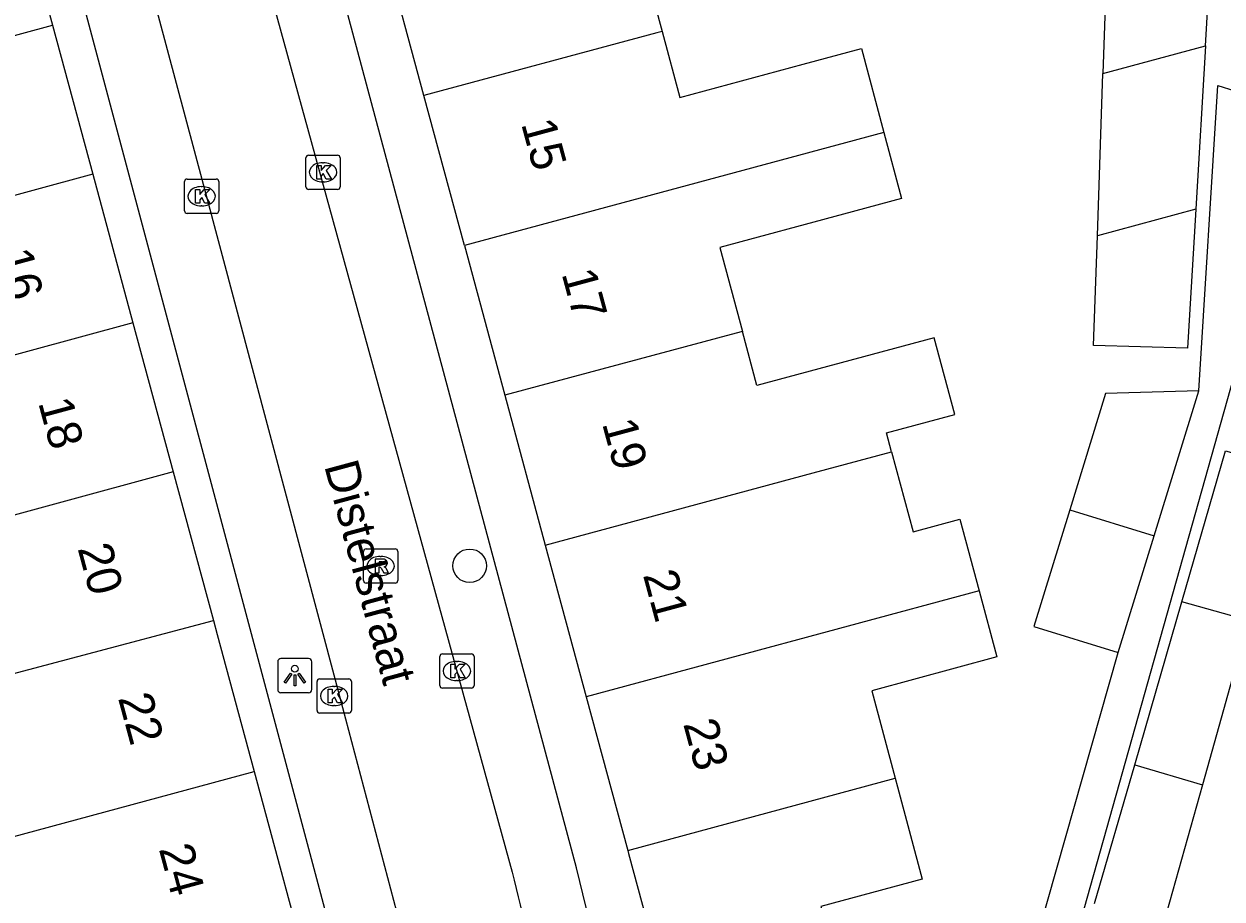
# Model space of a CAD drawing. Extents: x 162542 to 163144, y 380786 to 381511.
# Drawn here: x 163031.56 to 163066.51, y 381047.33 to 381072.86 of the extents above; entities that cross this region are included whole.
import ezdxf

# ---------------------------------------------------------------- set-up
doc = ezdxf.new("R2010")
doc.units = 0
for name, color, linetype in [('IMGEO_Boom', 7, 'Continuous'), ('IMGEO_Kolk', 7, 'Continuous'), ('IMGEO_Lichtpunt', 7, 'Continuous'), ('IMGEO_Openbare_ruimte_label', 7, 'Continuous'), ('IMGEO_Pand', 7, 'Continuous'), ('IMGEO_Pand_nummerreeks', 7, 'Continuous'), ('IMGEO_Rijbaan_lokaal_open', 7, 'Continuous'), ('IMGEO_Rioolput', 7, 'Continuous'), ('IMGEO_Voetpad_open', 7, 'Continuous')]:
    doc.layers.add(name, color=color, linetype=linetype)

msp = doc.modelspace()

# ---------------------------------------------------------------- linework, layer by layer
at = {"layer": 'IMGEO_Boom'}
msp.add_circle((163044.563, 381057.052), 0.489, dxfattribs=at)
at = {"layer": 'IMGEO_Kolk'}
for p, q in [((163039.785, 381068.106), (163039.785, 381068.958)), ((163039.86, 381069.032), (163040.712, 381069.032)), ((163040.273, 381068.812), (163040.298, 381068.812)), ((163040.786, 381068.958), (163040.786, 381068.106)), ((163036.242, 381067.407), (163036.242, 381068.259)), ((163036.317, 381068.333), (163037.169, 381068.333)), ((163036.73, 381068.113), (163036.755, 381068.113)), ((163037.243, 381068.259), (163037.243, 381067.407)), ((163040.712, 381068.032), (163039.86, 381068.032)), ((163040.296, 381068.252), (163040.271, 381068.252)), ((163037.169, 381067.333), (163036.317, 381067.333)), ((163036.753, 381067.553), (163036.728, 381067.553)), ((163043.691, 381053.557), (163043.691, 381054.409)), ((163043.766, 381054.483), (163044.618, 381054.483)), ((163044.692, 381054.409), (163044.692, 381053.557)), ((163044.179, 381054.263), (163044.204, 381054.263)), ((163040.186, 381053.753), (163041.038, 381053.753)), ((163044.202, 381053.703), (163044.177, 381053.703)), ((163040.111, 381052.827), (163040.111, 381053.679)), ((163040.599, 381053.533), (163040.624, 381053.533)), ((163041.112, 381053.679), (163041.112, 381052.827)), ((163044.618, 381053.483), (163043.766, 381053.483)), ((163041.038, 381052.753), (163040.186, 381052.753)), ((163040.622, 381052.973), (163040.597, 381052.973))]:
    msp.add_line(p, q, dxfattribs=at)
for points in [[(163039.785, 381068.106), (163039.785, 381068.958)], [(163039.86, 381069.032), (163040.712, 381069.032)], [(163040.106, 381068.732), (163040.229, 381068.732), (163040.229, 381068.581), (163040.359, 381068.732), (163040.523, 381068.732), (163040.377, 381068.581), (163040.53, 381068.332), (163040.378, 381068.332), (163040.293, 381068.496), (163040.229, 381068.429), (163040.229, 381068.332), (163040.106, 381068.332), (163040.106, 381068.732)], [(163040.786, 381068.958), (163040.786, 381068.106)], [(163036.242, 381067.407), (163036.242, 381068.259)], [(163036.317, 381068.333), (163037.169, 381068.333)], [(163036.563, 381068.033), (163036.686, 381068.033), (163036.686, 381067.882), (163036.816, 381068.033), (163036.98, 381068.033), (163036.834, 381067.882), (163036.987, 381067.633), (163036.835, 381067.633), (163036.75, 381067.797), (163036.686, 381067.73), (163036.686, 381067.633), (163036.563, 381067.633), (163036.563, 381068.033)], [(163037.243, 381068.259), (163037.243, 381067.407)], [(163040.712, 381068.032), (163039.86, 381068.032)], [(163037.169, 381067.333), (163036.317, 381067.333)], [(163043.691, 381053.557), (163043.691, 381054.409)], [(163043.766, 381054.483), (163044.618, 381054.483)], [(163044.692, 381054.409), (163044.692, 381053.557)], [(163044.012, 381054.183), (163044.135, 381054.183), (163044.135, 381054.032), (163044.265, 381054.183), (163044.429, 381054.183), (163044.283, 381054.032), (163044.436, 381053.783), (163044.284, 381053.783), (163044.199, 381053.947), (163044.135, 381053.88), (163044.135, 381053.783), (163044.012, 381053.783), (163044.012, 381054.183)], [(163040.186, 381053.753), (163041.038, 381053.753)], [(163040.111, 381052.827), (163040.111, 381053.679)], [(163040.432, 381053.453), (163040.555, 381053.453), (163040.555, 381053.302), (163040.685, 381053.453), (163040.849, 381053.453), (163040.703, 381053.302), (163040.856, 381053.053), (163040.704, 381053.053), (163040.619, 381053.217), (163040.555, 381053.15), (163040.555, 381053.053), (163040.432, 381053.053), (163040.432, 381053.453)], [(163041.112, 381053.679), (163041.112, 381052.827)], [(163044.618, 381053.483), (163043.766, 381053.483)], [(163041.038, 381052.753), (163040.186, 381052.753)]]:
    msp.add_lwpolyline(points, dxfattribs=at)
for centre, start, end in [((163039.862, 381068.956), 91.552, 178.448), ((163039.862, 381068.956), 91.552, 178.448), ((163040.71, 381068.956), 1.552, 88.448), ((163040.71, 381068.956), 1.552, 88.448), ((163036.319, 381068.257), 91.552, 178.448), ((163036.319, 381068.257), 91.552, 178.448), ((163037.167, 381068.257), 1.552, 88.448), ((163037.167, 381068.257), 1.552, 88.448), ((163039.862, 381068.108), 181.552, 268.448), ((163039.862, 381068.108), 181.552, 268.448), ((163040.71, 381068.108), 271.552, 358.448), ((163040.71, 381068.108), 271.552, 358.448), ((163036.319, 381067.409), 181.552, 268.448), ((163036.319, 381067.409), 181.552, 268.448), ((163037.167, 381067.409), 271.552, 358.448), ((163037.167, 381067.409), 271.552, 358.448), ((163043.768, 381054.407), 91.552, 178.448), ((163043.768, 381054.407), 91.552, 178.448), ((163044.616, 381054.407), 1.552, 88.448), ((163044.616, 381054.407), 1.552, 88.448), ((163040.188, 381053.677), 91.552, 178.448), ((163040.188, 381053.677), 91.552, 178.448), ((163041.036, 381053.677), 1.552, 88.448), ((163041.036, 381053.677), 1.552, 88.448), ((163043.768, 381053.559), 181.552, 268.448), ((163043.768, 381053.559), 181.552, 268.448), ((163044.616, 381053.559), 271.552, 358.448), ((163044.616, 381053.559), 271.552, 358.448), ((163040.188, 381052.829), 181.552, 268.448), ((163040.188, 381052.829), 181.552, 268.448), ((163041.036, 381052.829), 271.552, 358.448), ((163041.036, 381052.829), 271.552, 358.448)]:
    msp.add_arc(centre, 0.0765, start, end, dxfattribs=at)
for centre, major_axis, ratio, start_param, end_param in [((163040.272, 381068.532), (-0.387, 0.002), 0.722429, 4.712389, 7.853982), ((163040.297, 381068.532), (-0.39, 0.002), 0.717154, 1.570796, 4.712389), ((163036.729, 381067.833), (-0.387, 0.002), 0.722429, 4.712389, 7.853982), ((163036.754, 381067.833), (-0.39, 0.002), 0.717154, 1.570796, 4.712389), ((163044.178, 381053.983), (-0.387, 0.002), 0.722429, 4.712389, 7.853982), ((163044.203, 381053.983), (-0.39, 0.002), 0.717154, 1.570796, 4.712389), ((163040.598, 381053.253), (-0.387, 0.002), 0.722429, 4.712389, 7.853982), ((163040.623, 381053.253), (-0.39, 0.002), 0.717154, 1.570796, 4.712389)]:
    msp.add_ellipse(centre, major_axis=major_axis, ratio=ratio, start_param=start_param, end_param=end_param, dxfattribs=at)
at = {"layer": 'IMGEO_Lichtpunt'}
for p, q in [((163038.964, 381054.251), (163038.964, 381053.444)), ((163038.964, 381054.251), (163038.964, 381053.444)), ((163039.866, 381054.346), (163039.058, 381054.346)), ((163039.866, 381054.346), (163039.058, 381054.346)), ((163039.96, 381053.444), (163039.96, 381054.251)), ((163039.96, 381053.444), (163039.96, 381054.251)), ((163039.058, 381053.35), (163039.866, 381053.35)), ((163039.058, 381053.35), (163039.866, 381053.35))]:
    msp.add_line(p, q, dxfattribs=at)
for points in [[(163039.338, 381053.915), (163039.377, 381053.887), (163039.189, 381053.625), (163039.151, 381053.652), (163039.338, 381053.915)], [(163039.44, 381053.867), (163039.487, 381053.867), (163039.487, 381053.545), (163039.44, 381053.545), (163039.44, 381053.867)], [(163039.55, 381053.887), (163039.588, 381053.914), (163039.775, 381053.652), (163039.736, 381053.624), (163039.55, 381053.887)]]:
    msp.add_lwpolyline(points, dxfattribs=at)
msp.add_circle((163039.463, 381054.049), 0.0994, dxfattribs=at)
for centre, start, end in [((163039.058, 381054.251), 90, 180), ((163039.058, 381054.251), 90, 180), ((163039.866, 381054.251), 0, 90), ((163039.866, 381054.251), 0, 90), ((163039.058, 381053.444), 180, 270), ((163039.058, 381053.444), 180, 270), ((163039.866, 381053.444), 270, 0), ((163039.866, 381053.444), 270, 360)]:
    msp.add_arc(centre, 0.0946, start, end, dxfattribs=at)
at = {"layer": 'IMGEO_Pand'}
for points in [[(163054.309, 381078.447), (163054.874, 381076.334), (163053.221, 381075.889), (163049.569, 381074.905), (163050.178, 381072.643)], [(163031.218, 381077.163), (163032.392, 381072.821)], [(163063.2, 381076.15), (163063.038, 381071.415)], [(163043.228, 381070.771), (163042.047, 381075.143)], [(163066.032, 381072.222), (163066.112, 381073.556)], [(163019.925, 381069.436), (163032.392, 381072.821)], [(163032.392, 381072.821), (163033.566, 381068.479)], [(163050.178, 381072.643), (163050.023, 381072.601), (163043.228, 381070.771)], [(163050.178, 381072.643), (163050.696, 381070.718), (163054.291, 381071.687), (163055.993, 381072.146), (163056.648, 381069.694)], [(163063.038, 381071.415), (163066.032, 381072.222)], [(163066.032, 381072.222), (163065.747, 381067.454)], [(163062.877, 381066.681), (163063.038, 381071.415)], [(163044.409, 381066.397), (163043.228, 381070.771)], [(163056.648, 381069.694), (163044.409, 381066.397)], [(163056.648, 381069.694), (163057.164, 381067.763), (163055.471, 381067.307), (163051.861, 381066.335), (163052.52, 381063.891)], [(163033.566, 381068.479), (163026.66, 381066.604)], [(163033.566, 381068.479), (163034.74, 381064.136)], [(163065.747, 381067.454), (163065.505, 381063.404), (163062.768, 381063.48), (163062.877, 381066.681)], [(163065.747, 381067.454), (163062.877, 381066.681)], [(163044.409, 381066.397), (163045.59, 381062.025)], [(163034.74, 381064.136), (163022.215, 381060.736)], [(163034.74, 381064.136), (163035.913, 381059.794)], [(163052.52, 381063.891), (163052.336, 381063.842), (163045.59, 381062.025)], [(163056.875, 381060.38), (163056.727, 381060.93), (163058.715, 381061.466), (163058.111, 381063.707), (163052.945, 381062.312), (163052.52, 381063.891)], [(163065.835, 381062.155), (163063.117, 381062.081), (163062.072, 381058.682)], [(163064.534, 381057.924), (163065.835, 381062.155)], [(163045.59, 381062.025), (163046.771, 381057.652)], [(163046.771, 381057.652), (163054.586, 381059.763), (163056.875, 381060.38)], [(163056.875, 381060.38), (163057.504, 381058.045), (163058.861, 381058.41), (163059.424, 381056.322)], [(163065.341, 381056.001), (163066.613, 381060.403), (163068.526, 381059.871), (163067.287, 381055.46)], [(163035.913, 381059.794), (163029.081, 381057.939)], [(163035.913, 381059.794), (163037.087, 381055.452)], [(163062.072, 381058.682), (163061.026, 381055.283), (163063.488, 381054.525)], [(163062.072, 381058.682), (163064.534, 381057.924)], [(163063.488, 381054.525), (163064.534, 381057.924)], [(163046.771, 381057.652), (163047.966, 381053.229)], [(163059.424, 381056.322), (163047.966, 381053.229)], [(163059.424, 381056.322), (163059.944, 381054.393), (163056.293, 381053.407), (163056.978, 381050.855)], [(163063.966, 381051.246), (163065.341, 381056.001)], [(163067.287, 381055.46), (163065.341, 381056.001)], [(163025.208, 381052.305), (163037.087, 381055.452)], [(163037.087, 381055.452), (163037.197, 381055.046), (163038.277, 381051.052)], [(163067.287, 381055.46), (163065.941, 381050.665)], [(163047.966, 381053.229), (163049.176, 381048.749)], [(163062.797, 381047.202), (163063.966, 381051.246)], [(163063.966, 381051.246), (163065.941, 381050.665)], [(163026.397, 381047.842), (163038.277, 381051.052)], [(163038.277, 381051.052), (163039.466, 381046.653)], [(163049.176, 381048.749), (163056.978, 381050.855)], [(163056.978, 381050.855), (163057.047, 381050.598), (163057.769, 381047.906), (163054.809, 381047.109), (163055.123, 381045.939), (163056.205, 381043.521)], [(163065.941, 381050.665), (163064.804, 381046.617)], [(163049.176, 381048.749), (163049.201, 381048.656), (163050.016, 381045.64)]]:
    msp.add_lwpolyline(points, dxfattribs=at)
at = {"layer": 'IMGEO_Rijbaan_lokaal_open'}
for points in [[(163038.422, 381074.953), (163045.806, 381048.117)], [(163035.214, 381074.085), (163036.79, 381068.183), (163040.68, 381053.581), (163043.221, 381043.992)]]:
    msp.add_lwpolyline(points, dxfattribs=at)
msp.add_arc((163123.809, 381066.387), 80.114, 193.18202, 198.82845, dxfattribs=at)
at = {"layer": 'IMGEO_Rioolput'}
for p, q in [((163041.54, 381057.546), (163042.392, 381057.546)), ((163041.465, 381056.62), (163041.465, 381057.472)), ((163041.953, 381057.326), (163041.978, 381057.326)), ((163042.466, 381057.472), (163042.466, 381056.62)), ((163042.392, 381056.546), (163041.54, 381056.546)), ((163041.976, 381056.766), (163041.951, 381056.766))]:
    msp.add_line(p, q, dxfattribs=at)
for points in [[(163041.54, 381057.546), (163042.392, 381057.546)], [(163041.465, 381056.62), (163041.465, 381057.472)], [(163042.054, 381057.244), (163041.802, 381057.246), (163041.802, 381056.846)], [(163042.466, 381057.472), (163042.466, 381056.62)], [(163041.802, 381056.846), (163041.926, 381056.846), (163041.926, 381057.008), (163041.937, 381057.008)], [(163041.98, 381057.165), (163041.926, 381057.165), (163041.926, 381057.084)], [(163041.926, 381057.084), (163041.978, 381057.084)], [(163041.984, 381056.979), (163042.055, 381056.846), (163042.195, 381056.846), (163042.13, 381056.972)], [(163042.392, 381056.546), (163041.54, 381056.546)]]:
    msp.add_lwpolyline(points, dxfattribs=at)
for centre, radius, start, end in [((163041.542, 381057.47), 0.0765, 91.552, 178.448), ((163041.542, 381057.47), 0.0765, 91.552, 178.448), ((163042.39, 381057.47), 0.0765, 1.552, 88.448), ((163042.39, 381057.47), 0.0765, 1.552, 88.448), ((163042.053, 381057.134), 0.109, 350.3612, 89.416), ((163041.936, 381056.955), 0.0533, 26.0293, 88.6989), ((163041.962, 381057.273), 0.19, 274.7715, 282.9687), ((163041.986, 381057.069), 0.0964, 77.0061, 93.1865), ((163042, 381057.126), 0.0378, 276.6634, 79.6772), ((163042.051, 381057.134), 0.112, 277.5842, 350.9817), ((163042.035, 381056.919), 0.108, 29.5134, 73.7905), ((163041.542, 381056.622), 0.0765, 181.552, 268.448), ((163041.542, 381056.622), 0.0765, 181.552, 268.448), ((163042.39, 381056.622), 0.0765, 271.552, 358.448), ((163042.39, 381056.622), 0.0765, 271.552, 358.448)]:
    msp.add_arc(centre, radius, start, end, dxfattribs=at)
for centre, major_axis, ratio, start_param, end_param in [((163041.952, 381057.046), (-0.387, 0.002), 0.722429, 4.712389, 7.853982), ((163041.977, 381057.046), (-0.39, 0.002), 0.717154, 1.570796, 4.712389)]:
    msp.add_ellipse(centre, major_axis=major_axis, ratio=ratio, start_param=start_param, end_param=end_param, dxfattribs=at)
at = {"layer": 'IMGEO_Voetpad_open'}
for points in [[(163041.163, 381044.025), (163040.537, 381046.316), (163025.098, 381104.154), (163022.488, 381114.212)], [(163048.434, 381045.165), (163047.676, 381048.244), (163032.781, 381103.85), (163029.956, 381113.947)], [(163065.835, 381062.155), (163066.389, 381071.067), (163067.876, 381070.6), (163067.083, 381068.079), (163066.935, 381062.854), (163060.637, 381040.472)], [(163059.38, 381040.076), (163063.488, 381054.525)]]:
    msp.add_lwpolyline(points, dxfattribs=at)

# ---------------------------------------------------------------- texts
at = {"layer": 'IMGEO_Openbare_ruimte_label'}
msp.add_text('Distelstraat', height=1, rotation=285.1345, dxfattribs=at).set_placement((163040.313, 381059.973))
at = {"layer": 'IMGEO_Pand_nummerreeks'}
for s, rotation, p in [('15', 285.1098, (163046.06, 381069.951)), ('16', 285.1259, (163030.795, 381066.162)), ('17', 285.1164, (163047.241, 381065.578)), ('18', 285.1259, (163031.97, 381061.816)), ('19', 285.1144, (163048.422, 381061.206)), ('20', 285.1259, (163033.12, 381057.562)), ('21', 285.1171, (163049.616, 381056.787)), ('22', 285.1281, (163034.3, 381053.197)), ('23', 285.1162, (163050.789, 381052.444)), ('24', 285.1281, (163035.49, 381048.795))]:
    msp.add_text(s, height=1, rotation=rotation, dxfattribs=at).set_placement(p)

doc.saveas('drawing.dxf')
